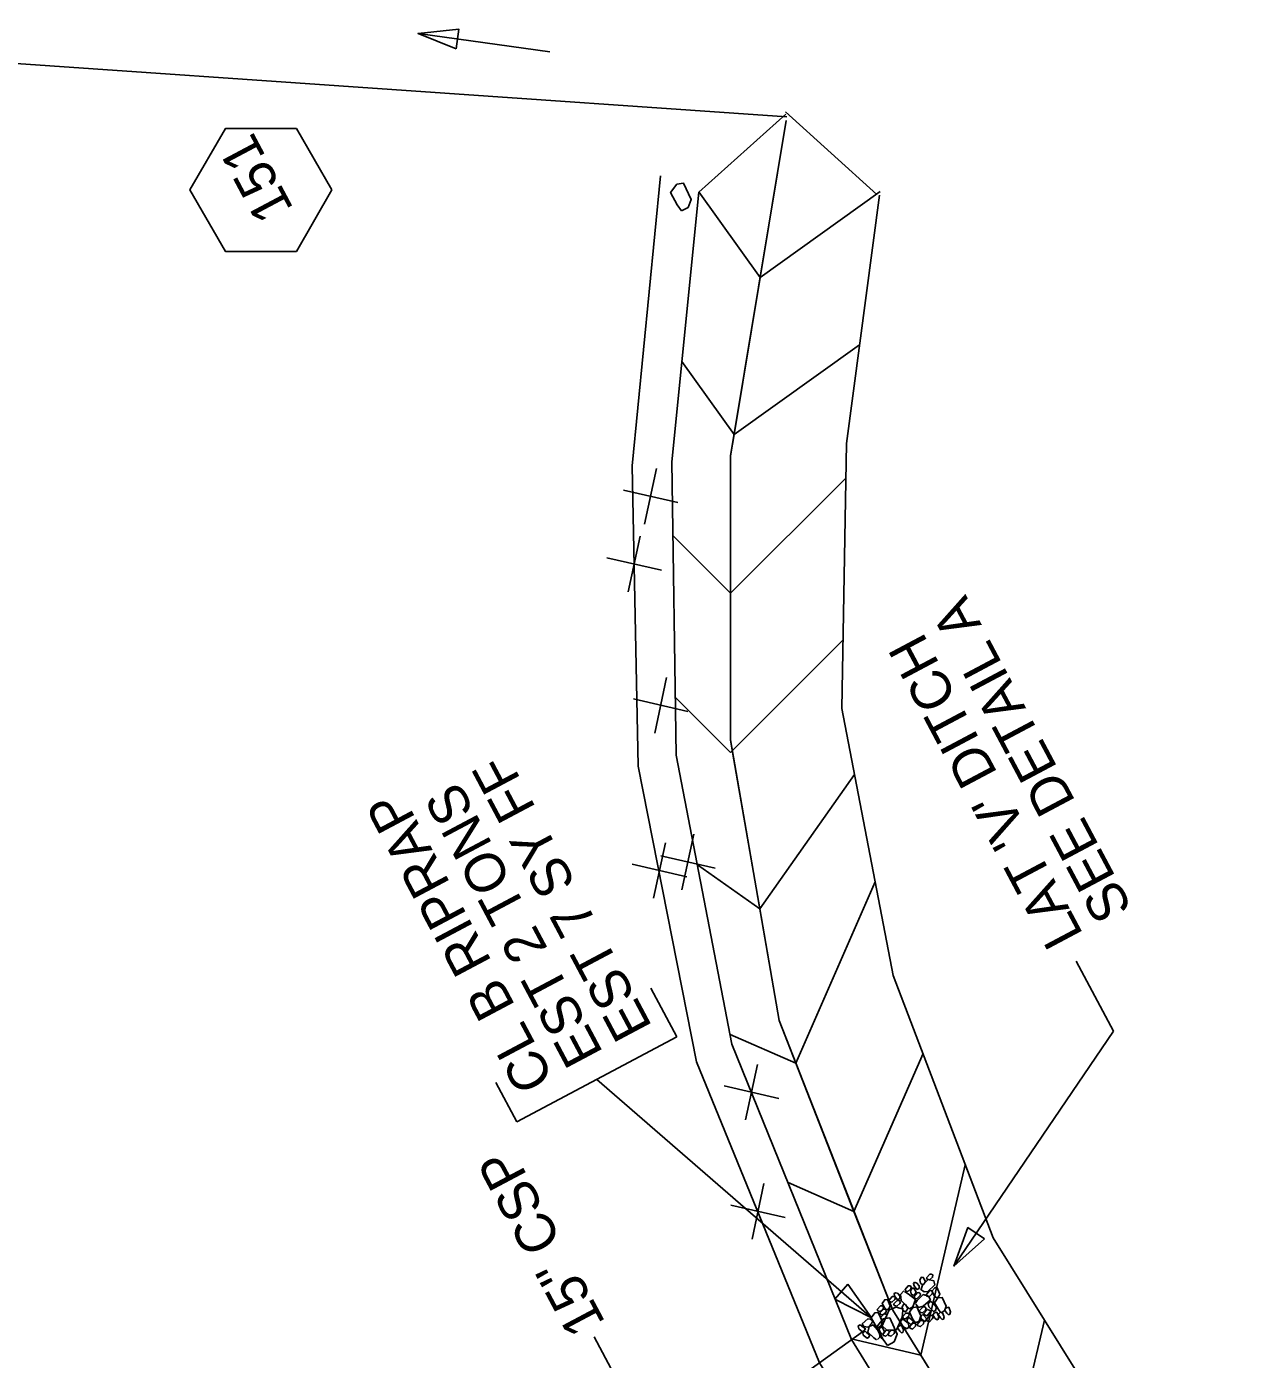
# Model space of a CAD drawing. Extents: x 2384780 to 2405432, y 547869 to 573706.
# Drawn here: x 2402132.6 to 2402286.1, y 570441.9 to 570609.8 of the extents above; entities that cross this region are included whole.
import ezdxf

# ---------------------------------------------------------------- set-up
doc = ezdxf.new("R2010")
doc.units = 0
for name, color, linetype in [('Old_Level_1', 7, 'Continuous'), ('Old_Level_18', 7, 'Continuous'), ('Old_Level_20', 7, 'Continuous'), ('Old_Level_5', 7, 'Continuous'), ('Old_Level_63', 7, 'Continuous'), ('Prop Ditch Text', 7, 'Continuous'), ('Prop Drainage Box Number Symbol CELL', 7, 'Continuous'), ('Prop Lateral V Ditch Detail CELL', 7, 'Continuous'), ('Prop Pipe CSP 15in', 7, 'Continuous'), ('Prop Pipe Text', 7, 'Continuous')]:
    doc.layers.add(name, color=color, linetype=linetype)

# ---------------------------------------------------------------- blocks, each defined once
blk = doc.blocks.new('SPOT')
at = {"layer": 'Old_Level_1'}
for p, q in [((-5.48625, 4.61225), (5.48625, -4.61175)), ((-4.608, -5.326), (4.609, 5.325))]:
    blk.add_line(p, q, dxfattribs=at)
blk = doc.blocks.new('RIPRAP')
at = {"layer": 'Old_Level_1'}
for points in [[(-0.002, -0.00625), (-0.00625, -0.00775), (-0.016, -0.0125), (-0.02, -0.00675), (-0.02, -0.003), (-0.008, 0.00275), (-0.002, -0.00025), (-0.002, -0.00625)], [(0.01825, -0.00325), (0.01375, -0.005), (0.00325, -0.00975), (0.00025, -0.00375), (0, 0), (0.01125, 0.005), (0.018, 0.00275), (0.01825, -0.00325)], [(-0.0345, -0.0215), (-0.0265, -0.01775), (-0.007, -0.01125), (0.00375, -0.02075), (0.003, -0.0315), (-0.02075, -0.03775), (-0.03225, -0.032), (-0.0345, -0.024)], [(0.012, -0.0355), (0.00825, -0.0295), (0.0035, -0.01775), (0.01025, -0.00925), (0.01825, -0.009), (0.0225, -0.027), (0.01875, -0.033), (0.012, -0.0355)], [(-0.03675, -0.07275), (-0.04075, -0.06825), (-0.04325, -0.0585), (-0.0395, -0.054), (-0.035, -0.054), (-0.031, -0.0665), (-0.033, -0.0705), (-0.03675, -0.07275)], [(-0.0305, -0.05975), (-0.035, -0.05625), (-0.0375, -0.0465), (-0.033, -0.042), (-0.02925, -0.042), (-0.02475, -0.05375), (-0.02675, -0.05825), (-0.0305, -0.05975)], [(-0.00025, -0.11525), (-0.0145, -0.10575), (-0.0355, -0.078), (-0.0255, -0.056), (-0.00975, -0.051), (0.01725, -0.08475), (0.01525, -0.10425), (0.002, -0.11775)], [(-0.0275, -0.0395), (-0.023, -0.03925), (-0.014, -0.039), (-0.0115, -0.045), (-0.0115, -0.04875), (-0.0235, -0.049), (-0.0295, -0.04475), (-0.0275, -0.0395)], [(-0.0095, -0.039), (0.00025, -0.0365), (0.0205, -0.036), (0.02775, -0.0495), (0.024, -0.05775), (-0.00075, -0.05675), (-0.009, -0.0485), (-0.0095, -0.039)], [(0.009, -0.07425), (0.0045, -0.07075), (0.00225, -0.061), (0.00625, -0.05625), (0.01, -0.057), (0.01425, -0.06825), (0.01275, -0.072), (0.009, -0.07425)], [(0.01975, -0.07925), (0.01525, -0.07475), (0.01375, -0.06525), (0.01725, -0.0605), (0.02175, -0.0605), (0.02575, -0.07325), (0.0235, -0.077), (0.01975, -0.07925)], [(0.03125, -0.0765), (0.0265, -0.073), (0.02425, -0.06325), (0.0285, -0.0585), (0.03225, -0.05925), (0.03625, -0.0705), (0.035, -0.07425), (0.03125, -0.0765)], [(-0.0485, -0.08525), (-0.0425, -0.0835), (-0.03275, -0.0825), (-0.0305, -0.08925), (-0.03175, -0.0945), (-0.0445, -0.09325), (-0.049, -0.089), (-0.0485, -0.08525)], [(-0.046, -0.1025), (-0.04025, -0.098), (-0.02675, -0.09375), (-0.02, -0.09975), (-0.02, -0.10575), (-0.03625, -0.11225), (-0.044, -0.1085), (-0.046, -0.1025)], [(0.02025, -0.07975), (0.02825, -0.07725), (0.04025, -0.077), (0.045, -0.08725), (0.042, -0.0935), (0.02475, -0.092), (0.02025, -0.0855), (0.02025, -0.07975)], [(0.03775, -0.114), (0.03325, -0.11025), (0.031, -0.1005), (0.035, -0.096), (0.03875, -0.09675), (0.043, -0.10775), (0.0415, -0.1115), (0.03775, -0.114)], [(-0.04975, -0.14825), (-0.05425, -0.14475), (-0.05675, -0.135), (-0.05225, -0.1305), (-0.0485, -0.1305), (-0.04375, -0.14225), (-0.046, -0.14675), (-0.04975, -0.14825)], [(-0.046, -0.12775), (-0.0505, -0.12425), (-0.053, -0.1145), (-0.0485, -0.11), (-0.04475, -0.11), (-0.04, -0.12175), (-0.04225, -0.12625), (-0.046, -0.12775)], [(-0.04275, -0.12825), (-0.03225, -0.126), (-0.012, -0.1275), (-0.00575, -0.1395), (-0.009, -0.15), (-0.033, -0.1485), (-0.04375, -0.13875), (-0.04275, -0.12825)], [(-0.023, -0.1195), (-0.02725, -0.12175), (-0.037, -0.126), (-0.041, -0.1195), (-0.041, -0.11625), (-0.029, -0.1115), (-0.02525, -0.1135), (-0.023, -0.1195)], [(-0.01575, -0.1245), (-0.02025, -0.12125), (-0.022, -0.11125), (-0.0185, -0.10675), (-0.014, -0.10675), (-0.00975, -0.1185), (-0.012, -0.123), (-0.01575, -0.1245)], [(-0.00575, -0.118), (0.00025, -0.1155), (0.0085, -0.1175), (0.0125, -0.12425), (0.01025, -0.128), (-0.00175, -0.12825), (-0.00575, -0.12175), (-0.00575, -0.118)], [(0.04, -0.14075), (0.03075, -0.14625), (0.009, -0.15575), (-0.004, -0.14175), (-0.00425, -0.132), (0.024, -0.123), (0.03825, -0.1285), (0.0425, -0.1405)], [(0.0225, -0.12), (0.0185, -0.11625), (0.01675, -0.10675), (0.0205, -0.102), (0.025, -0.102), (0.0285, -0.114), (0.02625, -0.11775), (0.0225, -0.12)], [(0.048, -0.1195), (0.04425, -0.12325), (0.036, -0.12575), (0.03, -0.122), (0.02975, -0.1155), (0.04175, -0.11375), (0.04775, -0.11575), (0.048, -0.1195)], [(-0.04975, -0.17575), (-0.05375, -0.1705), (-0.05675, -0.16075), (-0.05225, -0.157), (-0.04875, -0.157), (-0.04375, -0.169), (-0.046, -0.1735), (-0.04975, -0.17575)], [(-0.032, -0.15425), (-0.03625, -0.15575), (-0.046, -0.158), (-0.0505, -0.15375), (-0.05075, -0.15075), (-0.041, -0.146), (-0.035, -0.14825), (-0.03275, -0.152)], [(-0.0355, -0.17625), (-0.037, -0.1725), (-0.04125, -0.16275), (-0.03525, -0.158), (-0.0315, -0.158), (-0.02675, -0.17075), (-0.031, -0.174), (-0.0355, -0.17625)], [(-0.0215, -0.16975), (-0.02625, -0.1655), (-0.0285, -0.15575), (-0.024, -0.15125), (-0.02025, -0.15175), (-0.01625, -0.163), (-0.01775, -0.1675), (-0.0215, -0.16975)], [(0.00075, -0.15075), (0.0045, -0.15875), (0.011, -0.179), (0.0015, -0.18875), (-0.009, -0.189), (-0.01475, -0.16525), (-0.012, -0.153), (-0.0015, -0.1515)], [(0.01625, -0.174), (0.0125, -0.17075), (0.009, -0.16), (0.0135, -0.1555), (0.01725, -0.15625), (0.022, -0.168), (0.02075, -0.17175), (0.01625, -0.174)], [(0.0205, -0.15575), (0.0265, -0.15325), (0.03475, -0.15525), (0.03875, -0.162), (0.0365, -0.16575), (0.0245, -0.166), (0.0205, -0.1595), (0.0205, -0.15575)], [(0.043, -0.162), (0.03825, -0.1585), (0.036, -0.14875), (0.04, -0.144), (0.04375, -0.14475), (0.048, -0.15575), (0.04675, -0.1595), (0.043, -0.162)], [(-0.06725, -0.1915), (-0.06125, -0.18975), (-0.0515, -0.18875), (-0.04925, -0.1955), (-0.0505, -0.20075), (-0.06325, -0.1995), (-0.06775, -0.19525), (-0.06725, -0.1915)], [(-0.061, -0.17925), (-0.055, -0.17725), (-0.04525, -0.17625), (-0.043, -0.183), (-0.04425, -0.18825), (-0.057, -0.187), (-0.0615, -0.18275), (-0.061, -0.17925)], [(-0.05075, -0.19675), (-0.0405, -0.195), (-0.021, -0.194), (-0.01375, -0.208), (-0.018, -0.21775), (-0.042, -0.21675), (-0.0505, -0.20725), (-0.05075, -0.19675)], [(-0.012, -0.187), (-0.01875, -0.19075), (-0.033, -0.1935), (-0.039, -0.1875), (-0.039, -0.1815), (-0.02275, -0.17675), (-0.01525, -0.17875), (-0.012, -0.187)], [(0.00625, -0.2035), (0.00175, -0.19975), (-0.001, -0.19), (0.0035, -0.1855), (0.00725, -0.1855), (0.012, -0.1975), (0.01, -0.202), (0.00625, -0.2035)], [(0.026, -0.18075), (0.03225, -0.18875), (0.03875, -0.20825), (0.02925, -0.219), (0.01875, -0.21675), (0.012, -0.193), (0.01575, -0.184), (0.026, -0.17925)], [(0.04925, -0.17425), (0.044, -0.17875), (0.03525, -0.1805), (0.02975, -0.177), (0.0295, -0.171), (0.0415, -0.16925), (0.0475, -0.1705), (0.04925, -0.17425)], [(0.0335, -0.189), (0.0395, -0.18675), (0.04775, -0.18875), (0.0515, -0.1955), (0.04925, -0.19925), (0.03725, -0.1995), (0.0335, -0.19275), (0.0335, -0.189)], [(-0.064, -0.2115), (-0.058, -0.20975), (-0.04825, -0.20875), (-0.046, -0.2155), (-0.04725, -0.22075), (-0.06, -0.2195), (-0.0645, -0.21525), (-0.064, -0.2115)], [(-0.0115, -0.204), (-0.00425, -0.2025), (0.0085, -0.20225), (0.01275, -0.21275), (0.01125, -0.2185), (-0.0075, -0.21675), (-0.01225, -0.21075), (-0.0115, -0.204)], [(0.04325, -0.22375), (0.0385, -0.22025), (0.03625, -0.2105), (0.0405, -0.20575), (0.04425, -0.2065), (0.0485, -0.2175), (0.047, -0.22125), (0.04325, -0.22375)]]:
    blk.add_lwpolyline(points, dxfattribs=at)

msp = doc.modelspace()

# ---------------------------------------------------------------- linework, layer by layer
at = {"layer": 'Old_Level_1'}
for p, q in [((2402228.42, 570598.48), (2402064.06, 570609.84)), ((2402214.54, 570482.5), (2402211.27, 570488.65)), ((2402191.75, 570476.73), (2402194.38, 570471.78))]:
    msp.add_line(p, q, dxfattribs=at)
at = {"layer": 'Old_Level_18'}
msp.add_line((2402194.38, 570471.78), (2402214.54, 570482.5), dxfattribs=at)
at = {"layer": 'Old_Level_20'}
for points in [[(2402215.13, 570586.62), (2402214.58, 570587.39), (2402213.76, 570588.92), (2402214.57, 570589.97), (2402215.41, 570590.1), (2402216.36, 570588.03), (2402215.96, 570587.06), (2402215.13, 570586.62)], [(2402239.27, 570446.09), (2402239.59, 570446.15), (2402240.37, 570444.45)], [(2402241.09, 570443.6), (2402240.53, 570444.37), (2402239.72, 570445.91), (2402240.53, 570446.95), (2402241.37, 570447.09), (2402242.32, 570445.02), (2402241.92, 570444.05), (2402241.09, 570443.6)]]:
    msp.add_lwpolyline(points, dxfattribs=at)
at = {"layer": 'Old_Level_5'}
for p, q in [((2402181.95, 570608.98), (2402198.55, 570606.65)), ((2402239.06, 570447.08), (2402204.46, 570477.14))]:
    msp.add_line(p, q, dxfattribs=at)
for points in [[(2402186.73, 570607.05), (2402181.95, 570608.98), (2402187.08, 570609.52)], [(2402236.11, 570451.31), (2402239.06, 570447.08), (2402234.47, 570449.42)]]:
    msp.add_lwpolyline(points, close=True, dxfattribs=at)
msp.add_lwpolyline([(2402673.58, 570399.24), (2402629.28, 570375.6), (2402583.37, 570355.8), (2402536.48, 570339.03), (2402493.31, 570323.68), (2402452.55, 570317.86), (2402408.71, 570315.12), (2402368.5, 570322.22), (2402334.41, 570335.17), (2402294.62, 570363.1), (2402269.3, 570387.61), (2402253.43, 570407.81), (2402232.52, 570441.42), (2402217.04, 570479.34), (2402209.67, 570516.64), (2402208.93, 570554.48), (2402212.5, 570591.02)], dxfattribs=at)
at = {"layer": 'Prop Ditch Text'}
for p in [(2402264.88, 570492.04), (2402249.46, 570453.62)]:
    msp.add_line(p, (2402269.57, 570483.21), dxfattribs=at)
msp.add_lwpolyline([(2402253.3, 570457.05), (2402249.46, 570453.62), (2402251.23, 570458.46)], close=True, dxfattribs=at)
at = {"layer": 'Prop Drainage Box Number Symbol CELL'}
msp.add_lwpolyline([(2402171.09, 570589.25), (2402166.62, 570597), (2402157.67, 570597), (2402153.19, 570589.25), (2402157.67, 570581.5), (2402166.62, 570581.5)], close=True, dxfattribs=at)
at = {"layer": 'Prop Lateral V Ditch Detail CELL'}
for p, q in [((2402217.31, 570588.96), (2402228.29, 570598.79)), ((2402228.26, 570599.11), (2402239.76, 570588.68)), ((2402225.05, 570578.22), (2402217.32, 570589.01)), ((2402225.05, 570578.22), (2402240.18, 570589.05)), ((2402221.78, 570558.43), (2402237.58, 570569.75)), ((2402221.78, 570558.43), (2402215.18, 570567.65)), ((2402210.49, 570547.13), (2402211.99, 570554.14)), ((2402221.32, 570538.42), (2402235.85, 570552.93)), ((2402214.67, 570549.85), (2402207.81, 570551.42)), ((2402221.32, 570538.42), (2402214.05, 570545.69)), ((2402221.31, 570518.36), (2402235.48, 570532.52)), ((2402211.77, 570520.8), (2402213.26, 570527.81)), ((2402215.95, 570523.52), (2402209.08, 570525.09)), ((2402221.31, 570518.36), (2402214.36, 570525.32)), ((2402225.01, 570498.63), (2402236.94, 570515.56)), ((2402215.2, 570501.03), (2402216.7, 570508.04)), ((2402219.39, 570503.75), (2402212.52, 570505.32)), ((2402225.01, 570498.63), (2402217.15, 570504.17)), ((2402229.56, 570479.18), (2402239.55, 570502.03)), ((2402229.56, 570479.18), (2402221.27, 570482.81)), ((2402236.87, 570460.51), (2402245.57, 570480.39)), ((2402223.21, 570472.03), (2402224.7, 570479.04)), ((2402227.39, 570474.75), (2402220.52, 570476.32)), ((2402245.28, 570442.38), (2402250.9, 570466.38)), ((2402236.87, 570460.51), (2402228.57, 570464.14)), ((2402255.85, 570425.34), (2402260.87, 570446.79)), ((2402245.28, 570442.38), (2402236.53, 570444.43))]:
    msp.add_line(p, q, dxfattribs=at)
for points in [[(2402685.82, 570434.57), (2402620.37, 570396.75), (2402574.89, 570375.92), (2402528.58, 570358.12), (2402486.93, 570344.12), (2402450.11, 570337.74), (2402408.26, 570335.92), (2402370.72, 570342.61), (2402340.3, 570353.03), (2402302.07, 570376.14), (2402277.11, 570398.04), (2402261.37, 570416.45), (2402241.75, 570448.07), (2402227.45, 570484.57), (2402221.31, 570519.93), (2402221.33, 570555.73), (2402228.32, 570598)], [(2402228.32, 570598), (2402225.05, 570578.22), (2402221.78, 570558.43), (2402221.33, 570555.73), (2402221.32, 570538.42), (2402221.31, 570519.93), (2402221.58, 570518.39), (2402225.01, 570498.63), (2402227.45, 570484.57), (2402229.56, 570479.18), (2402236.87, 570460.51), (2402241.75, 570448.07), (2402245.28, 570442.38), (2402255.85, 570425.34)], [(2402217.31, 570588.96), (2402213.91, 570554.98), (2402214.48, 570518), (2402221.5, 570481.59), (2402236.58, 570444.35), (2402256.81, 570411.49), (2402272.29, 570391.61), (2402297.1, 570367.44), (2402335.97, 570339.92), (2402369.04, 570327.19), (2402408.6, 570320.11), (2402451.94, 570322.82), (2402491.82, 570328.46), (2402534.57, 570343.65), (2402581.43, 570360.41), (2402627.34, 570380.21), (2402671.63, 570403.85)], [(2402240.09, 570588.61), (2402235.92, 570557.28), (2402235.33, 570523.9), (2402241.82, 570490.23), (2402254.4, 570457.18), (2402273.59, 570426.39), (2402292.37, 570415.02), (2402309.51, 570389.16), (2402345.87, 570369.9), (2402372.64, 570360.34), (2402407.9, 570352.89), (2402448.1, 570354.17), (2402482.25, 570359.11), (2402522.17, 570373.58), (2402567.83, 570392.69), (2402612.78, 570414.77), (2402655.78, 570441.48)]]:
    msp.add_lwpolyline(points, dxfattribs=at)
at = {"layer": 'Prop Pipe CSP 15in'}
msp.add_line((2402198.21, 570416.7), (2402237.95, 570445.33), dxfattribs=at)
at = {"layer": 'Prop Pipe Text'}
msp.add_line((2402204.15, 570444.68), (2402211.46, 570430.94), dxfattribs=at)

# ---------------------------------------------------------------- block references
at = {"layer": 'Old_Level_5', "xscale": 50, "yscale": 49.99999999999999, "rotation": 117.99994147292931}
msp.add_blockref('RIPRAP', (2402237.95, 570445.33), dxfattribs=at)
at = {"layer": 'Old_Level_63', "xscale": 0.5, "yscale": 0.5, "rotation": 117.99994147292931}
for p in [(2402209.17, 570542.11), (2402212.36, 570503.47), (2402224.77, 570460.5)]:
    msp.add_blockref('SPOT', p, dxfattribs=at)

# ---------------------------------------------------------------- texts
at = {"layer": 'Old_Level_1'}
for s, p in [('EST 7 SY FF', (2402211.51, 570483.74)), ('EST 2 TONS', (2402205.33, 570480.45)), ('CL B RIPRAP', (2402199.15, 570477.17))]:
    msp.add_text(s, height=5, rotation=117.9999, dxfattribs=at).set_placement(p)
at = {"layer": 'Old_Level_20'}
msp.add_text('151', height=5, rotation=117.9999, dxfattribs=at).set_placement((2402166.31, 570586.85))
at = {"layer": 'Prop Ditch Text'}
for s, p in [('SEE DETAIL A', (2402272.01, 570498.66)), ("LAT 'V' DITCH", (2402265.83, 570495.37))]:
    msp.add_text(s, height=5, rotation=118, dxfattribs=at).set_placement(p)
at = {"layer": 'Prop Pipe Text'}
msp.add_text('15" CSP', height=5, rotation=118, dxfattribs=at).set_placement((2402205.6, 570446.46))

doc.saveas('drawing.dxf')
